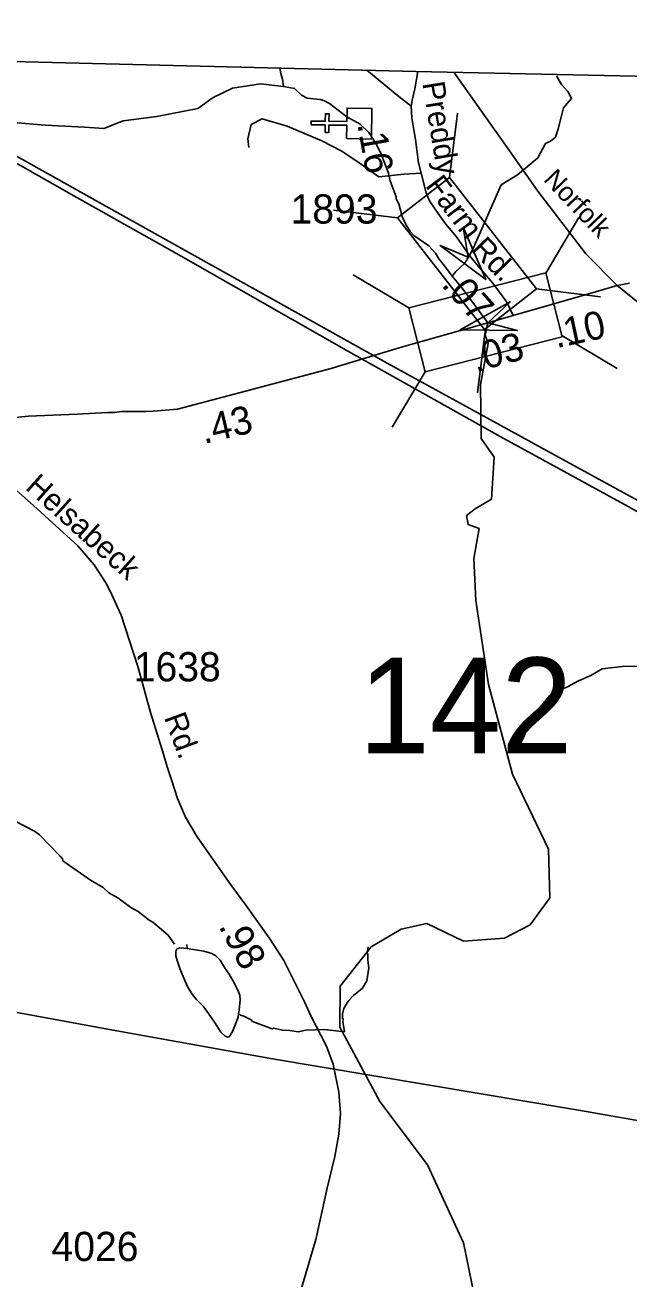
# Model space of a CAD drawing. Extents: x 1547597 to 1699558, y 810033 to 920809.
# Drawn here: x 1607737 to 1610318, y 911154 to 916515 of the extents above; entities that cross this region are included whole.
import ezdxf

# ---------------------------------------------------------------- set-up
doc = ezdxf.new("R2010")
doc.units = 0
for name, color, linetype in [('Exist Boundary Political CountyLine', 7, 'Continuous'), ('Exist Cultural Church CELL', 7, 'Continuous'), ('Exist Hydrographic Creek Single Shore', 7, 'Continuous'), ('Exist Hydrographic Misc Water Feature', 7, 'Continuous'), ('Exist Railroad Mainline', 7, 'Continuous'), ('Exist Railroad Mainline Label', 7, 'Continuous'), ('Exist Road Non-System Type 51', 7, 'Continuous'), ('Exist Road Secondary Mileage Hundredths English Label', 7, 'Continuous'), ('Exist Road Secondary Structure Standard Bridge Attributed CELL', 7, 'Continuous'), ('Exist Road Secondary Structure Standard Bridge CELL', 7, 'Continuous'), ('Exist Road Secondary Structure Standard Bridge Number Label', 7, 'Continuous'), ('Exist Road Secondary Type 51 Attributed', 7, 'Continuous'), ('Exist Road Secondary Type 51 Label', 7, 'Continuous'), ('Exist Road Secondary Type 51 Number Label', 7, 'Continuous'), ('Exist Utilities Electrical Transmission Line', 7, 'Continuous')]:
    doc.layers.add(name, color=color, linetype=linetype)

msp = doc.modelspace()

# ---------------------------------------------------------------- linework, layer by layer
at = {"layer": 'Exist Boundary Political CountyLine'}
msp.add_lwpolyline([(1645451.8, 915408.7), (1613629.3, 916223.7), (1612893.9, 916242.5), (1609407.8, 916316.7), (1604567.3, 916436.1), (1604121.2, 916447.1), (1597983.7, 916598.5), (1592972, 916723.1), (1585567, 916909.9), (1571995.5, 917226.8)], dxfattribs=at)
at = {"layer": 'Exist Cultural Church CELL'}
msp.add_lwpolyline([(1609110.9, 916029.3), (1609111.7, 916086.2), (1609035.6, 916087.4), (1609035.1, 916055.4), (1609019.1, 916055.7), (1609019.6, 916087.7), (1608959.5, 916088.6), (1608959.7, 916104.6), (1609019.9, 916103.7), (1609020.4, 916135.7), (1609036.3, 916135.4), (1609035.8, 916103.4), (1609112, 916102.2), (1609113, 916159.9), (1609219.4, 916158.2), (1609217.4, 916027.6)], close=True, dxfattribs=at)
at = {"layer": 'Exist Hydrographic Creek Single Shore'}
for points in [[(1608825.5, 916331.1), (1608830.5, 916307.1), (1608837.4, 916283.2), (1608842, 916251.7)], [(1608842, 916251.7), (1608743.1, 916263.6), (1608622.9, 916244.9), (1608541.1, 916205.7), (1608474.6, 916157.9), (1608299.8, 916123.8), (1608156.6, 916105.1), (1608073.1, 916072.7), (1607991.2, 916077.8), (1607822.6, 916087.4), (1607686.9, 916098.2)], [(1609636.9, 915529.9), (1609652.4, 915558.8), (1609772.2, 915831.3), (1609841.2, 915874.9), (1609929, 915946.5), (1609961.4, 916007.9), (1609983.6, 916018.1), (1610004, 916035.2), (1610016, 916071), (1610027.9, 916120.4), (1610038.1, 916161.3), (1610072.2, 916200.5), (1610056.9, 916231.2), (1610029.6, 916260.2), (1610009.1, 916297.7)], [(1608842, 916251.7), (1608889.2, 916243.9), (1608918.9, 916215.3), (1608942.6, 916202.6), (1608998.4, 916197.2), (1609014.3, 916192.8), (1609038, 916180.1), (1609112.5, 916122.2), (1609169.7, 916090.6), (1609206.8, 916055.6), (1609237.6, 916006.7), (1609260.3, 915960.2), (1609290.3, 915881.3), (1609297.4, 915849.1), (1609323.7, 915780.4), (1609323.5, 915772.4), (1609334.9, 915750.1), (1609349.5, 915695.7), (1609366.6, 915659.3), (1609383.8, 915630.8), (1609399.4, 915614.4), (1609462.3, 915570.7), (1609491.4, 915539.8), (1609504.9, 915515.5), (1609512.7, 915507.3), (1609529.5, 915484.7), (1609562.5, 915441.4)], [(1609562.5, 915441.4), (1609577.6, 915461.1), (1609615.2, 915496), (1609636.9, 915529.9)], [(1609703.7, 915189.4), (1609715.5, 915242.2), (1609604.9, 915390.5), (1609562.5, 915441.4)], [(1609216.9, 912573.1), (1609344.7, 912648.9), (1609453.7, 912673), (1609610.8, 912597.5), (1609786.7, 912610.4), (1609895.7, 912667.2), (1609980.7, 912783.7), (1609974.7, 912990.7), (1609820.7, 913312.2), (1609717.7, 913695.2), (1609663.7, 914054.1), (1609655.5, 914234.5), (1609677.8, 914361.6), (1609630.5, 914379.2), (1609624, 914417.3), (1609661.1, 914446), (1609730.6, 914487.8), (1609742.6, 914666.6), (1609687, 914747.3), (1609683.3, 914978.3), (1609716.7, 915152.7), (1609703.7, 915189.4)], [(1609938.8, 909633), (1609811.7, 910046), (1609806.7, 910354.7), (1609611.7, 911307.3), (1609456.7, 911642.1), (1609252.7, 911912.1), (1609081.7, 912230.8), (1609083.7, 912404.7), (1609216.9, 912573.1)]]:
    msp.add_lwpolyline(points, dxfattribs=at)
at = {"layer": 'Exist Hydrographic Misc Water Feature'}
msp.add_line((1608429.7, 912565.8), (1608428.2, 912583.8), dxfattribs=at)
for points in [[(1610471.8, 913769.2), (1610301.8, 913773.7), (1610203.6, 913762.3), (1610154.8, 913733.6), (1610102.2, 913711.1), (1610053.5, 913684.3), (1610003, 913665.6), (1609978.5, 913646.3), (1609914.5, 913567.9), (1609899.8, 913544.4), (1609865.8, 913465.2), (1609838.5, 913413.9)], [(1607694.3, 913110.9), (1607777.2, 913068.6), (1607798.8, 913052.1), (1607886.5, 912961.7), (1607896.1, 912949.5), (1607898, 912941.4), (1608016.2, 912858.6), (1608071, 912826.8), (1608094.4, 912804.1), (1608133.9, 912783.1), (1608188.8, 912741.6), (1608220.4, 912724.8), (1608267.4, 912687.5), (1608283.2, 912679), (1608347.8, 912623.4), (1608374.9, 912584.5)], [(1608649.6, 912287.4), (1608647, 912272.7), (1608633.1, 912235.9), (1608622.1, 912208.2), (1608609.8, 912189.3), (1608603.3, 912187.9), (1608592.1, 912192.3), (1608573.8, 912208.8), (1608546.5, 912251.2), (1608521.4, 912288.5), (1608498.4, 912320.1), (1608467.4, 912350.3), (1608450.6, 912371.9), (1608433.9, 912398.3), (1608419.3, 912429.8), (1608398.6, 912480.5), (1608386.9, 912514.9), (1608381.5, 912534.9), (1608381, 912551.9), (1608384.7, 912563.3), (1608398.3, 912568.7), (1608416, 912567.8), (1608429.7, 912565.8)], [(1608429.7, 912565.8), (1608500.4, 912555.4), (1608534.5, 912545.7), (1608552.1, 912535.5), (1608570.3, 912516.1), (1608589.9, 912485.3), (1608608.8, 912456.7), (1608630.3, 912420.1), (1608649.8, 912381.4), (1608655.3, 912366.4), (1608655.7, 912345.1), (1608652.4, 912303.9), (1608649.6, 912287.4)], [(1609203.2, 912573.5), (1609199.5, 912548.5), (1609202.4, 912540.5), (1609202.5, 912516.4), (1609206.7, 912484.3), (1609197.7, 912428.6), (1609179.2, 912396.9), (1609140.7, 912365.5), (1609118.3, 912341.9), (1609099.9, 912310.2), (1609093.5, 912286.4), (1609093.2, 912270.4), (1609097.1, 912262.3), (1609095, 912254.3), (1609102.3, 912209.9)], [(1608649.6, 912287.4), (1608657.6, 912281.6), (1608671.5, 912277.4), (1608703.2, 912260.9), (1608709.2, 912254.8), (1608792.6, 912223.4), (1608800.6, 912225.3), (1608836.5, 912216.6), (1608868.5, 912216.1), (1608904.4, 912209.5), (1608936.5, 912216.9), (1609016.4, 912219.6), (1609102.3, 912209.9)]]:
    msp.add_lwpolyline(points, dxfattribs=at)
at = {"layer": 'Exist Railroad Mainline'}
for points in [[(1610267.4, 915400.8), (1610134.3, 915536.7), (1609928.3, 915805.3), (1609798.3, 915991.7), (1609569.3, 916313.3)], [(1613844.4, 914661.7), (1613776.9, 914804.8), (1613648.7, 914996), (1613571.6, 915078.7), (1613428, 915213.2), (1613292.1, 915300.1), (1613022.9, 915424.1), (1612785.1, 915462.3), (1612674.8, 915471), (1612572.8, 915466.5), (1612356.3, 915439.5), (1612124.8, 915355), (1611951.2, 915283.8), (1611629.1, 915126.2), (1611318.1, 914992.8), (1611240.6, 914969.2), (1611152.3, 914955.2), (1611058.4, 914953.8), (1610956.1, 914965), (1610884.7, 914983.2), (1610720, 915056.1), (1610588.3, 915141.5), (1610267.4, 915400.8)]]:
    msp.add_lwpolyline(points, dxfattribs=at)
at = {"layer": 'Exist Road Non-System Type 51'}
for points in [[(1609387.8, 916168.7), (1609328, 916215.3), (1609197.2, 916321.9)], [(1609429.7, 915882), (1609356.2, 915876.8), (1609262.6, 915866.8), (1609248.4, 915866.1), (1609234.6, 915875.3), (1609165, 915925.8), (1609090.2, 915976.2), (1609005.3, 916019.1), (1608856.8, 916081.9), (1608750.8, 916113.2), (1608703.2, 916089.2), (1608688.9, 916028.5), (1608692.9, 915991.3)]]:
    msp.add_lwpolyline(points, dxfattribs=at)
at = {"layer": 'Exist Road Secondary Structure Standard Bridge Attributed CELL'}
for points in [[(1609610.1, 915650.9), (1609705.9, 915426.6), (1609510.8, 915572.9), (1609630.6, 915522.5)], [(1609841.2, 915209.2), (1609597.4, 915212.1), (1609810, 915331.5), (1609715.5, 915242.2)]]:
    msp.add_lwpolyline(points, close=True, dxfattribs=at)
at = {"layer": 'Exist Road Secondary Structure Standard Bridge CELL'}
for p, q in [((1609585.1, 916137.7), (1609551.5, 915863.7)), ((1609055.1, 915723.5), (1609329, 915689.9)), ((1609962.8, 915454.7), (1610103.6, 915692.1)), ((1609139.5, 915447.1), (1609376.9, 915306.3)), ((1609922.6, 915386.7), (1610196.6, 915353.1)), ((1609705.2, 915216.7), (1609671.6, 914942.8)), ((1610031.2, 915187.3), (1610268.5, 915046.6)), ((1609306, 914795.4), (1609446.8, 915032.8))]:
    msp.add_line(p, q, dxfattribs=at)
for points in [[(1609551.5, 915863.7), (1609923.7, 915387.5), (1609701.2, 915213.6), (1609329, 915689.9)], [(1609376.9, 915306.3), (1609962.5, 915456), (1610032.4, 915182.4), (1609446.8, 915032.8)]]:
    msp.add_lwpolyline(points, close=True, dxfattribs=at)
at = {"layer": 'Exist Road Secondary Type 51 Attributed'}
for points in [[(1609416.1, 916316.5), (1609403.4, 916242.6), (1609391.6, 916193.2), (1609387.8, 916168.7), (1609390.7, 916117.9), (1609397.3, 916075.5), (1609406.2, 916025.1), (1609418.4, 915926.3), (1609429.7, 915882), (1609450.9, 915796.8), (1609465, 915763.8), (1609492.3, 915723.3), (1609534.2, 915665.4), (1609581.3, 915609), (1609636.9, 915529.9)], [(1609636.9, 915529.9), (1609660.9, 915500.2), (1609692.9, 915462.5), (1609736.2, 915411.7), (1609796.5, 915330.7), (1609822.8, 915272.4)], [(1610321.2, 915411.9), (1610267.4, 915400.8)], [(1610267.4, 915400.8), (1610141.3, 915364.3), (1609822.8, 915272.4)], [(1609822.8, 915272.4), (1609715.5, 915242.2)], [(1609715.5, 915242.2), (1609435.8, 915162.9), (1609336.3, 915134.4), (1609039.6, 915045.5), (1608388.2, 914872.5), (1608284.7, 914864), (1608251.9, 914863), (1608197, 914863), (1608149.4, 914861.9), (1608118.7, 914857.8), (1608090.7, 914858.2), (1607959.2, 914851.4), (1607751.1, 914842), (1607596.5, 914826.2), (1607492.5, 914823.7)], [(1607663.1, 914557), (1607772.7, 914460.7), (1607961.7, 914287.8), (1608031.6, 914206.5), (1608082.1, 914130), (1608101, 914094.1), (1608147.3, 913992), (1608218.2, 913772.8), (1608239.9, 913695.3), (1608257.9, 913627.3), (1608274.4, 913571.6), (1608327.8, 913397.7), (1608343.8, 913342.9), (1608363.7, 913283.4), (1608388.3, 913207.8), (1608422.3, 913128.4), (1608472.3, 913043.4), (1608616, 912838.4), (1608685.3, 912745.5), (1608782.5, 912608.1), (1608843.6, 912514.6), (1608931.3, 912339), (1608958.5, 912279), (1609025.1, 912148.6), (1609054.4, 912071.2), (1609078.2, 911951.6), (1609085.5, 911860.8), (1609078.5, 911772.2), (1609060.7, 911676.4), (1609028.8, 911541.7), (1608979.2, 911321.8), (1608819.7, 910779.2)]]:
    msp.add_lwpolyline(points, dxfattribs=at)
at = {"layer": 'Exist Utilities Electrical Transmission Line'}
for points in [[(1606918.6, 916378.1), (1607197, 916209.2), (1607934.7, 915790.5), (1608404.6, 915526), (1609119.8, 915119), (1609767.4, 914755.1), (1610315.7, 914456.1), (1611249.2, 913932.4), (1612433.3, 913281.8), (1613186.2, 912862.2), (1613710.6, 912569.8), (1613796.8, 912508.4), (1614104.5, 912334.6), (1614416.4, 912157.2), (1614561.3, 912065.4), (1614650.9, 911690.5), (1614719.1, 911356), (1614760.8, 911141.6), (1614635.8, 911056.9), (1614679.5, 910854.5)], [(1606973.4, 916376.8), (1607318.6, 916169.7), (1607378.1, 916132.9), (1607451.5, 916092), (1608081.4, 915740.1), (1609285.1, 915069.1), (1610036.2, 914657.7), (1610846.7, 914213.6), (1611289.5, 913958), (1612008.7, 913551), (1612163.5, 913469), (1612554.9, 913250.1), (1613494.5, 912728.4), (1613822.4, 912554.3), (1613880.4, 912506.3), (1614285.7, 912272.5), (1614601.6, 912101), (1614652.7, 911846.6), (1614753.2, 911357.5), (1614798.9, 911165)], [(1610825.9, 911748.1), (1610111.8, 911874), (1608795.1, 912094.9), (1608112.8, 912216.6), (1607514.5, 912327.4), (1606822.3, 912453.4), (1606329.5, 912536.8), (1606227.8, 912554.1), (1606159.8, 912558.7), (1606047.9, 912556), (1605692.7, 912516.1), (1604720.8, 912449.1), (1603801.2, 912394.2), (1603125.4, 912342.7), (1602494.2, 912302.8)]]:
    msp.add_lwpolyline(points, dxfattribs=at)

# ---------------------------------------------------------------- texts
at = {"layer": 'Exist Railroad Mainline Label'}
msp.add_text('Norfolk', height=82.02, rotation=313.7536, dxfattribs=at).set_placement((1609949.2, 915851))
at = {"layer": 'Exist Road Secondary Mileage Hundredths English Label'}
for s, rotation, p in [('.16', 279.9951, (1609156.7, 916091.7)), ('.07', 311.3959, (1609513.1, 915402.2)), ('.10', 12.2641, (1610008.2, 915132.6)), ('.03', 15.3191, (1609663.4, 915029.9)), ('.43', 13.2965, (1608501.1, 914723.6)), ('.98', 298.0586, (1608562.1, 912661.9))]:
    msp.add_text(s, height=120, rotation=rotation, dxfattribs=at).set_placement(p)
at = {"layer": 'Exist Road Secondary Structure Standard Bridge Number Label'}
msp.add_text('142', height=410.1, dxfattribs=at).set_placement((1609162.3, 913400.3))
at = {"layer": 'Exist Road Secondary Type 51 Label'}
for s, rotation, p in [('Preddy', 279.3406, (1609434.6, 916266.4)), ('Farm', 307.161, (1609445, 915827.2)), ('Rd.', 314.1926, (1609639.3, 915552.6)), ('Helsabeck', 318.0911, (1607733.5, 914533)), ('Rd.', 290.2588, (1608329.7, 913554.8))]:
    msp.add_text(s, height=95, rotation=rotation, dxfattribs=at).set_placement(p)
at = {"layer": 'Exist Road Secondary Type 51 Number Label'}
for s, p in [('1893', (1608871.6, 915666)), ('1638', (1608201.3, 913708.6)), ('4026', (1607849.8, 911230))]:
    msp.add_text(s, height=125, dxfattribs=at).set_placement(p)

doc.saveas('drawing.dxf')
